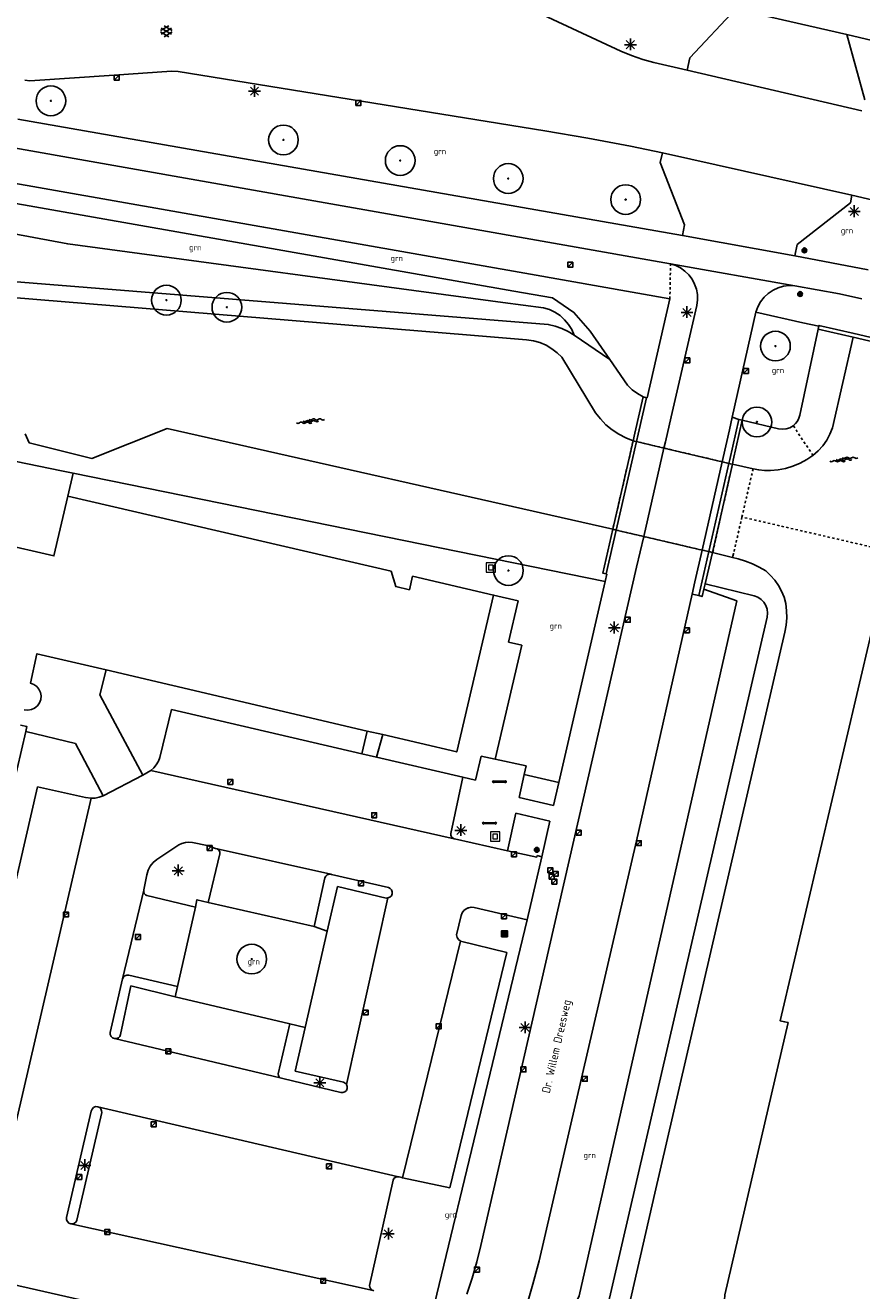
# Model space of a CAD drawing. Header units: metres. Extents: x 116958 to 118326, y 475500 to 477904.
# Tile 980 of 1001: x 117767 to 117838, y 477043 to 477150. Entities that reach past the tile are written whole.
import ezdxf

# ---------------------------------------------------------------- set-up
doc = ezdxf.new("R2010")
doc.units = ezdxf.units.M
doc.header["$LTSCALE"] = 0.2
doc.linetypes.add('MATGRENS', pattern=[2, 1, -1])
doc.layers.get('0').update_dxf_attribs({"color": 6})
for name, color, linetype in [('B-WE-GR-BOOM-G', 252, 'Continuous'), ('B-WE-GR-GROENVOORZIENING-GV', 252, 'Continuous'), ('B-WE-GW-WATERGANG_INSTEEK-G', 252, 'Continuous'), ('B-WE-GW-WATERGANG_WATERLIJN-G', 252, 'Continuous'), ('B-WE-IE-FIETSENSTANG-G', 252, 'Continuous'), ('B-WE-IE-MEUBILAIR_WEGMEUBILAIR_LICHTMAST-G', 252, 'Continuous'), ('B-WE-IE-MEUBILAIR_WEGMEUBILAIR_VERKEERSBORD-PAAL', 252, 'Continuous'), ('B-WE-IE-MEUBILAIR_WEGMEUBILAIR_VERKEERSLICHT-G', 252, 'Continuous'), ('B-WE-KW-KUNSTWERK_TUNNEL-GV', 252, 'Continuous'), ('B-WE-KW-KUNSTWERK_WALBESCHERMING-GV', 252, 'Continuous'), ('B-WE-OG-BEBOUWING-GV', 252, 'Continuous'), ('B-WE-OG-STRAATNAAM-T35', 3, 'Continuous'), ('B-WE-RI-HWA_KOLK_TROTTOIRKOLK-G', 252, 'Continuous'), ('B-WE-VH-MATERIAALGRENS-G', 252, 'MATGRENS'), ('B-WE-VH-VERHARDING_ASFALT-GV', 252, 'Continuous')]:
    doc.layers.add(name, color=color, linetype=linetype)
doc.layers.add('B-WE-RI-RIOOLPUT', color=31, linetype='Continuous', lineweight=0)
doc.styles.get("Standard").update_dxf_attribs({"font": 'isocp.shx'})

# ---------------------------------------------------------------- blocks, each defined once
blk = doc.blocks.new('BGTGV')
for p, q in [((0.0197, 0.04605), (-0.0497, 0.00595)), ((0.0433, 0.025), (-0.0433, -0.025)), ((0.0433, -0.025), (-0.0433, 0.025)), ((0.04965, 0.006), (-0.01975, 0.04605)), ((0.01965, -0.046), (-0.0494, -0.00615)), ((0.04955, -0.00605), (-0.0197, -0.046))]:
    blk.add_line(p, q)
blk = doc.blocks.new('BGT_GR')
at = {"insert": (0.043, 0.019), "char_height": 0.1, "attachment_point": 5, "line_spacing_factor": 0.8}
blk.add_mtext('{\\C256;grn}', dxfattribs=at)
blk = doc.blocks.new('BGTWT')
for centre, start_param, end_param in [((-0.024, -0.058), 5.873058, 6.693313), ((0.001, 0.072), 2.731465, 3.55172), ((0.027, -0.043), 5.873058, 6.693313), ((0.028, -0.058), 5.873058, 6.693313), ((0.053, 0.072), 2.731465, 3.55172), ((0.08, -0.043), 5.873058, 6.693313), ((0.106, 0.072), 2.731465, 3.55172), ((-0.106, 0.044), 2.731465, 3.55172), ((-0.08, -0.071), 5.873058, 6.693313), ((-0.053, 0.044), 2.731465, 3.55172), ((-0.05, 0.057), 2.731465, 3.55172), ((-0.027, -0.071), 5.873058, 6.693313), ((-0.001, 0.044), 2.731465, 3.55172), ((0.002, 0.057), 2.731465, 3.55172), ((0.055, 0.057), 2.731465, 3.55172)]:
    blk.add_ellipse(centre, major_axis=(0, 0.0627), ratio=0.52488, start_param=start_param, end_param=end_param)
blk = doc.blocks.new('CELQ211865')
for p, q in [((-0.5, 0), (0.5, 0)), ((0.35, -0.34), (-0.35, 0.34)), ((0.35, 0.34), (-0.35, -0.34)), ((0, 0.53), (0, -0.47))]:
    blk.add_line(p, q)
blk = doc.blocks.new('Vb')
blk.add_lwpolyline([(125, -138), (-127, -138), (0, 185), (114, -100), (-71, -100), (0, 100), (56, -60), (-13, -60), (0, -20), (1, 30)])
blk.add_circle((0, 0), 200)
blk = doc.blocks.new('CELQ201000')
at = {"flags": 128}
for points in [[(-0.25, -0.25), (-0.25, 0.25), (0.25, 0.25), (0.25, -0.25), (-0.25, -0.25)], [(-0.18, -0.18), (-0.18, 0.18), (0.18, 0.18), (0.18, -0.18), (-0.18, -0.18)], [(-0.11, -0.11), (-0.11, 0.11), (0.11, 0.11), (0.11, -0.11), (-0.11, -0.11)], [(-0.04, -0.04), (-0.04, 0.04), (0.04, 0.04), (0.04, -0.04), (-0.04, -0.04)]]:
    blk.add_lwpolyline(points, dxfattribs=at)
blk = doc.blocks.new('Pbrd')
for points in [[(-400, -400), (400, -400), (400, 400), (-400, 400)], [(-200, -200), (200, -200), (200, 200), (-200, 200)]]:
    blk.add_lwpolyline(points, close=True)
blk = doc.blocks.new('Kvtrot')
blk.add_line((0, -420), (420, 0))
at = {"flags": 128}
blk.add_lwpolyline([(0, -420), (420, -420), (420, 0), (0, 0)], close=True, dxfattribs=at)
blk = doc.blocks.new('Koppelplaat_baz')
for p, q in [((-91, 22), (-106, 20)), ((-91, 22), (-91, 15)), ((-91, 15), (91, 15)), ((-91, 0), (-91, -8)), ((-91, 0), (91, 0)), ((91, 22), (106, 20)), ((91, 22), (91, 15)), ((91, 0), (91, -8)), ((-91, -8), (-106, -6)), ((91, -8), (106, -6))]:
    blk.add_line(p, q)
for centre, start, end in [((-104, 8), 97.5946, 262.4054), ((104, 8), 277.5946, 82.4054)]:
    blk.add_arc(centre, 13.1, start, end)
blk = doc.blocks.new('Bestboom')
h = blk.add_hatch(color=256)
h.dxf.hatch_style = 1
h.paths.add_polyline_path([(41, 0, 1), (-41, 0, 1)])
for radius in [1260, 41.1]:
    blk.add_circle((0, 0), radius)

msp = doc.modelspace()

# ---------------------------------------------------------------- linework, layer by layer
at = {"layer": 'B-WE-GR-GROENVOORZIENING-GV', "flags": 128}
for points in [[(117813.926, 477124.105), (117813.725, 477124.584), (117813.456, 477125.029), (117813.124, 477125.43), (117812.738, 477125.778), (117812.305, 477126.066), (117811.835, 477126.288), (117811.337, 477126.438), (117807.871, 477126.887), (117770.999, 477131.849), (117723.486, 477140.701), (117723.131, 477141.242)], [(117816.956, 477122.062), (117815.297, 477124.463), (117813.913, 477126.044), (117812.104, 477127.268), (117808.817, 477127.846), (117745.074, 477139.053), (117723.486, 477140.701)], [(117824.923, 477102.583), (117827.72, 477101.595), (117814.37, 477042.701), (117805.639, 477023.75), (117802.354, 477025.925)], [(117777.362, 477086.832), (117773.715, 477093.634), (117774.242, 477095.739)], [(117773.989, 477085.061), (117771.642, 477089.5), (117767.437, 477090.523)], [(117795.942, 477088.63), (117796.39, 477090.563)], [(117797.699, 477090.258), (117797.173, 477088.344)], [(117809.692, 477086.878), (117812.633, 477086.199)], [(117782.911, 477076.039), (117781.951, 477076.256), (117781.815, 477075.648)], [(117805.209, 477075.629), (117804.977, 477075.589), (117804.764, 477075.491)], [(117792.995, 477073.594), (117791.897, 477074.003)], [(117780.302, 477068.9), (117780.093, 477068.034)], [(117789.819, 477065.75), (117791.13, 477065.437)], [(117788.858, 477061.369), (117788.92, 477061.256), (117789.018, 477061.173)]]:
    msp.add_lwpolyline(points, dxfattribs=at)
at = {"layer": 'B-WE-GW-WATERGANG_INSTEEK-G', "flags": 128}
for points in [[(117819.789, 477118.886), (117819.307, 477119.163), (117818.862, 477119.497), (117818.462, 477119.883), (117816.956, 477122.062), (117813.926, 477124.105), (117813.415, 477124.418), (117812.875, 477124.677), (117812.311, 477124.881), (117811.73, 477125.026), (117806.454, 477125.449), (117751.133, 477129.894), (117750.671, 477129.898), (117750.211, 477129.863)], [(117834.62, 477124.638), (117833.062, 477117.325), (117832.984, 477117.071), (117832.862, 477116.834), (117832.7, 477116.623), (117832.503, 477116.444)], [(117832.503, 477116.444), (117832.221, 477116.275), (117831.909, 477116.172), (117831.581, 477116.14), (117831.255, 477116.179), (117828.188, 477116.908)], [(117766.634, 477113.4), (117770.461, 477112.62), (117771.456, 477112.417), (117816.56, 477103.225)], [(117825.034, 477103.035), (117829.19, 477102.019), (117829.503, 477101.904), (117829.783, 477101.723), (117830.016, 477101.485), (117830.191, 477101.201), (117830.298, 477100.886), (117830.334, 477100.554), (117830.295, 477100.223), (117814.063, 477030.17), (117812.836, 477026.549), (117812.483, 477025.914), (117812.076, 477025.311), (117811.62, 477024.746), (117811.117, 477024.222), (117810.57, 477023.742), (117809.985, 477023.312), (117809.365, 477022.933), (117808.715, 477022.608)]]:
    msp.add_lwpolyline(points, dxfattribs=at)
at = {"layer": 'B-WE-GW-WATERGANG_WATERLIJN-G', "flags": 128}
for points in [[(117751.761, 477127.774), (117752.081, 477128.022), (117752.439, 477128.209), (117752.825, 477128.331), (117753.226, 477128.382), (117805.139, 477124.116), (117809.903, 477123.724), (117810.472, 477123.639), (117811.026, 477123.482), (117811.556, 477123.256), (117812.052, 477122.964), (117812.486, 477122.63), (117812.877, 477122.246), (117815.744, 477117.545), (117816.16, 477117.014), (117816.63, 477116.531), (117817.148, 477116.1), (117817.709, 477115.726), (117818.306, 477115.413), (117818.933, 477115.165)], [(117834.18, 477113.919), (117834.621, 477114.299), (117835.011, 477114.73), (117835.345, 477115.207), (117835.618, 477115.721), (117835.825, 477116.265), (117837.596, 477123.944)], [(117817.206, 477107.661), (117779.419, 477116.193), (117773.046, 477113.651), (117767.715, 477114.998), (117767.399, 477115.766)], [(117826.476, 477113.385), (117827.053, 477113.249)], [(117827.352, 477113.179), (117829.098, 477112.786), (117829.584, 477112.7), (117830.075, 477112.654), (117830.568, 477112.646), (117831.218, 477112.698), (117831.859, 477112.818), (117832.483, 477113.006), (117833.084, 477113.259), (117833.655, 477113.574), (117833.923, 477113.738), (117834.18, 477113.919)], [(117814.696, 477025.574), (117815.058, 477026.37), (117815.353, 477027.194), (117815.579, 477028.038), (117815.734, 477028.899), (117815.818, 477029.769), (117820.764, 477051.406), (117831.796, 477098.949), (117831.901, 477099.548), (117831.951, 477100.155), (117831.944, 477100.763), (117831.881, 477101.368), (117831.725, 477101.896), (117831.514, 477102.405), (117831.25, 477102.889), (117830.937, 477103.342), (117830.577, 477103.759), (117830.175, 477104.136), (117829.62, 477104.458), (117829.042, 477104.738), (117828.445, 477104.974), (117827.832, 477105.165), (117827.37, 477105.278), (117825.674, 477105.691)], [(117825.347, 477105.767), (117824.782, 477105.898)], [(117839.792, 477098.667), (117839.175, 477098.812), (117839.111, 477098.827), (117831.387, 477066.009), (117831.775, 477065.918), (117832.068, 477065.849), (117826.713, 477042.762), (117826.659, 477041.87), (117826.605, 477040.97), (117827.099, 477039.162), (117827.875, 477037.422), (117828.035, 477036.717), (117828.057, 477036.619), (117827.977, 477035.827), (117825.494, 477024.76), (117825.409, 477024.416)]]:
    msp.add_lwpolyline(points, dxfattribs=at)
at = {"layer": 'B-WE-KW-KUNSTWERK_TUNNEL-GV', "flags": 128}
msp.add_lwpolyline([(117827.053, 477113.249), (117826.476, 477113.385), (117821.548, 477114.548), (117819.216, 477115.098), (117818.933, 477115.165), (117817.206, 477107.661), (117817.493, 477107.594), (117819.827, 477107.051), (117824.782, 477105.898), (117825.347, 477105.767), (117825.674, 477105.691), (117827.352, 477113.179), (117827.053, 477113.249)], dxfattribs=at)
at = {"layer": 'B-WE-KW-KUNSTWERK_WALBESCHERMING-GV', "flags": 128}
for points in [[(117837.596, 477123.944), (117835.825, 477116.265), (117835.618, 477115.721), (117835.345, 477115.207), (117835.011, 477114.73), (117834.621, 477114.299), (117834.18, 477113.919), (117833.923, 477113.738), (117833.655, 477113.574), (117833.084, 477113.259), (117832.483, 477113.006), (117831.859, 477112.818), (117831.218, 477112.698), (117830.568, 477112.646), (117830.075, 477112.654), (117829.584, 477112.7), (117829.098, 477112.786), (117827.352, 477113.179), (117827.053, 477113.249), (117826.476, 477113.385), (117821.548, 477114.548), (117819.216, 477115.098), (117818.933, 477115.165), (117818.306, 477115.413), (117817.709, 477115.726), (117817.148, 477116.1), (117816.63, 477116.531), (117816.16, 477117.014), (117815.744, 477117.545), (117812.877, 477122.246), (117812.486, 477122.63), (117812.052, 477122.964), (117811.556, 477123.256), (117811.026, 477123.482), (117810.472, 477123.639), (117809.903, 477123.724), (117805.139, 477124.116), (117753.226, 477128.382)], [(117779.419, 477116.193), (117817.206, 477107.661), (117817.493, 477107.594), (117819.827, 477107.051), (117824.782, 477105.898), (117825.347, 477105.767), (117825.674, 477105.691), (117827.37, 477105.278)], [(117827.37, 477105.278), (117827.453, 477105.637)], [(117827.37, 477105.278), (117827.832, 477105.165), (117828.445, 477104.974), (117829.042, 477104.738), (117829.62, 477104.458), (117830.175, 477104.136), (117830.577, 477103.759), (117830.937, 477103.342), (117831.25, 477102.889), (117831.514, 477102.405), (117831.725, 477101.896), (117831.881, 477101.368), (117831.944, 477100.763), (117831.951, 477100.155), (117831.901, 477099.548), (117831.796, 477098.949), (117820.764, 477051.406), (117815.818, 477029.769)], [(117826.713, 477042.762), (117832.068, 477065.849), (117831.775, 477065.918), (117831.387, 477066.009), (117839.111, 477098.827)]]:
    msp.add_lwpolyline(points, dxfattribs=at)
at = {"layer": 'B-WE-OG-BEBOUWING-GV', "flags": 128}
for points in [[(117848.482, 477121.721), (117845.488, 477122.42), (117837.663, 477124.246), (117834.686, 477124.941), (117834.669, 477124.868)], [(117834.62, 477124.638), (117834.669, 477124.868)], [(117837.596, 477123.944), (117834.62, 477124.638)], [(117837.596, 477123.944), (117845.419, 477122.118)], [(117818.933, 477115.165), (117819.079, 477115.798), (117819.789, 477118.886)], [(117818.933, 477115.165), (117819.216, 477115.098), (117819.359, 477115.721), (117820.071, 477118.818)], [(117819.789, 477118.886), (117820.071, 477118.818)], [(117827.053, 477113.249), (117827.131, 477113.589), (117827.904, 477116.982)], [(117828.188, 477116.908), (117827.426, 477113.508), (117827.352, 477113.179)], [(117827.904, 477116.982), (117828.188, 477116.908)], [(117817.493, 477107.594), (117819.216, 477115.098)], [(117825.347, 477105.767), (117827.053, 477113.249)], [(117827.053, 477113.249), (117827.352, 477113.179)], [(117767.312, 477092.367), (117767.613, 477092.337), (117767.912, 477092.387), (117768.188, 477092.512), (117768.422, 477092.704), (117768.599, 477092.951), (117768.705, 477093.234), (117768.735, 477093.536), (117768.685, 477093.835), (117768.56, 477094.111), (117768.367, 477094.344), (117768.121, 477094.521), (117767.837, 477094.627), (117768.378, 477097.109), (117774.242, 477095.739), (117796.39, 477090.563), (117797.699, 477090.258), (117803.976, 477088.791), (117807.101, 477102.093), (117800.237, 477103.685), (117799.97, 477102.536), (117798.811, 477102.805), (117798.411, 477104.113), (117771.004, 477110.469), (117769.83, 477105.404), (117765.135, 477106.493)], [(117816.642, 477103.892), (117816.354, 477103.957), (117817.206, 477107.661)], [(117816.642, 477103.892), (117817.493, 477107.594), (117817.206, 477107.661)], [(117824.501, 477102.056), (117825.347, 477105.767)], [(117825.674, 477105.691), (117825.034, 477103.035)], [(117825.674, 477105.691), (117825.347, 477105.767)], [(117824.923, 477102.583), (117824.772, 477101.966), (117824.501, 477102.056)], [(117825.034, 477103.035), (117824.923, 477102.583)], [(117762.274, 477068.36), (117767.437, 477090.523), (117767.536, 477090.946), (117766.991, 477091.073)]]:
    msp.add_lwpolyline(points, dxfattribs=at)
at = {"layer": 'B-WE-VH-MATERIAALGRENS-G', "flags": 128}
for points in [[(117822.049, 477127.196), (117822.101, 477130.177)], [(117834.18, 477113.919), (117832.503, 477116.444)], [(117819.216, 477115.098), (117818.933, 477115.165), (117817.206, 477107.661), (117817.493, 477107.594)], [(117821.548, 477114.548), (117819.216, 477115.098)], [(117826.476, 477113.385), (117821.548, 477114.548)], [(117825.347, 477105.767), (117825.674, 477105.691), (117827.352, 477113.179), (117827.053, 477113.249)], [(117827.053, 477113.249), (117826.476, 477113.385)], [(117828.158, 477108.7), (117829.098, 477112.786)], [(117828.158, 477108.7), (117827.453, 477105.637), (117827.37, 477105.278)], [(117841.462, 477105.627), (117837.141, 477106.625), (117828.158, 477108.7)], [(117817.493, 477107.594), (117819.827, 477107.051)], [(117819.827, 477107.051), (117824.782, 477105.898)], [(117824.782, 477105.898), (117825.347, 477105.767)], [(117804.764, 477075.491), (117804.977, 477075.589), (117805.209, 477075.629)], [(117789.018, 477061.173), (117788.92, 477061.256), (117788.858, 477061.369)], [(117794.693, 477060.263), (117794.623, 477060.102), (117794.496, 477059.981)]]:
    msp.add_lwpolyline(points, dxfattribs=at)
at = {"layer": 'B-WE-VH-VERHARDING_ASFALT-GV'}
for p, q in [((117798.015, 477157.467), (117817.892, 477148.191)), ((117823.734, 477147.617), (117827.677, 477151.806)), ((117829.009, 477151.432), (117837.048, 477149.598)), ((117842.961, 477148.197), (117837.048, 477149.598)), ((117837.048, 477149.598), (117838.589, 477144.064)), ((117817.892, 477148.191), (117818.806, 477147.811)), ((117818.806, 477147.811), (117819.741, 477147.489)), ((117819.741, 477147.489), (117820.695, 477147.225)), ((117823.51, 477146.569), (117823.734, 477147.617)), ((117779.807, 477146.506), (117774.936, 477146.149)), ((117780.347, 477146.462), (117779.807, 477146.506)), ((117811.453, 477141.438), (117780.347, 477146.462)), ((117820.695, 477147.225), (117823.51, 477146.569)), ((117838.335, 477143.121), (117823.51, 477146.569)), ((117767.794, 477145.688), (117767.362, 477145.721)), ((117774.936, 477146.149), (117767.794, 477145.688)), ((117822.101, 477130.177), (117747.279, 477143.379)), ((117766.768, 477142.416), (117823.125, 477132.555)), ((117815.081, 477140.819), (117811.453, 477141.438)), ((117810.232, 477129.281), (117748.859, 477140.109)), ((117818.698, 477140.142), (117815.081, 477140.819)), ((117821.427, 477139.568), (117818.698, 477140.142)), ((117821.237, 477138.75), (117821.427, 477139.568)), ((117821.427, 477139.568), (117837.477, 477135.983)), ((117823.286, 477133.457), (117821.237, 477138.75)), ((117837.477, 477135.983), (117837.356, 477135.324)), ((117840.123, 477135.369), (117837.477, 477135.983)), ((117837.356, 477135.324), (117832.848, 477131.811)), ((117823.125, 477132.555), (117823.286, 477133.457)), ((117832.65, 477130.851), (117823.125, 477132.555)), ((117832.848, 477131.811), (117832.65, 477130.851)), ((117832.65, 477130.851), (117838.857, 477129.646)), ((117822.049, 477127.196), (117810.232, 477129.281)), ((117832.654, 477128.293), (117822.101, 477130.177)), ((117822.101, 477130.177), (117822.54, 477130.033)), ((117822.54, 477130.033), (117822.952, 477129.824)), ((117822.952, 477129.824), (117823.327, 477129.554)), ((117823.327, 477129.554), (117823.656, 477129.23)), ((117823.656, 477129.23), (117823.932, 477128.86)), ((117823.932, 477128.86), (117824.148, 477128.451)), ((117824.148, 477128.451), (117824.299, 477128.015)), ((117831.23, 477128.129), (117831.694, 477128.259)), ((117831.694, 477128.259), (117832.173, 477128.314)), ((117832.173, 477128.314), (117832.654, 477128.293)), ((117836.425, 477127.634), (117832.654, 477128.293)), ((117820.125, 477118.805), (117822.049, 477127.196)), ((117824.299, 477128.015), (117824.382, 477127.56)), ((117824.394, 477127.098), (117824.335, 477126.64)), ((117824.382, 477127.56), (117824.394, 477127.098)), ((117829.743, 477126.95), (117830.039, 477127.33)), ((117830.039, 477127.33), (117830.392, 477127.659)), ((117830.392, 477127.659), (117830.792, 477127.927)), ((117830.792, 477127.927), (117831.23, 477128.129)), ((117838.315, 477127.195), (117836.425, 477127.634)), ((117824.335, 477126.64), (117822.155, 477117.191)), ((117829.348, 477126.074), (117827.332, 477117.167)), ((117829.348, 477126.074), (117829.511, 477126.528)), ((117833.329, 477125.172), (117829.348, 477126.074)), ((117829.511, 477126.528), (117829.743, 477126.95)), ((117834.669, 477124.868), (117833.329, 477125.172)), ((117820.071, 477118.818), (117820.125, 477118.805)), ((117822.155, 477117.191), (117821.672, 477115.087)), ((117827.332, 477117.167), (117827.088, 477116.09)), ((117827.332, 477117.167), (117827.904, 477116.982)), ((117827.088, 477116.09), (117826.558, 477113.746)), ((117819.216, 477115.098), (117821.548, 477114.548)), ((117819.827, 477107.051), (117821.548, 477114.548)), ((117821.672, 477115.087), (117821.548, 477114.548)), ((117821.548, 477114.548), (117826.476, 477113.385)), ((117826.476, 477113.385), (117824.782, 477105.898)), ((117826.558, 477113.746), (117826.476, 477113.385)), ((117771.004, 477110.469), (117771.456, 477112.417)), ((117819.827, 477107.051), (117817.493, 477107.594)), ((117819.229, 477104.445), (117819.827, 477107.051)), ((117824.782, 477105.898), (117819.827, 477107.051)), ((117824.782, 477105.898), (117824.173, 477103.21)), ((117811.829, 477072.332), (117819.229, 477104.445)), ((117816.56, 477103.225), (117816.709, 477103.873)), ((117816.709, 477103.873), (117816.642, 477103.892)), ((117812.633, 477086.199), (117816.56, 477103.225)), ((117824.173, 477103.21), (117823.939, 477102.177)), ((117809.194, 477101.602), (117807.101, 477102.093)), ((117808.371, 477098.098), (117809.194, 477101.602)), ((117823.939, 477102.177), (117819.207, 477081.268)), ((117824.501, 477102.056), (117823.939, 477102.177)), ((117807.222, 477088.173), (117809.491, 477097.835)), ((117809.491, 477097.835), (117808.371, 477098.098)), ((117778.816, 477088.318), (117779.788, 477092.381)), ((117779.788, 477092.381), (117795.942, 477088.63)), ((117795.942, 477088.63), (117797.173, 477088.344)), ((117778.029, 477087.215), (117778.286, 477087.443)), ((117778.286, 477087.443), (117778.506, 477087.707)), ((117778.506, 477087.707), (117778.684, 477088.001)), ((117778.684, 477088.001), (117778.816, 477088.318)), ((117797.173, 477088.344), (117804.492, 477086.645)), ((117805.577, 477086.391), (117806.055, 477088.421)), ((117806.055, 477088.421), (117807.222, 477088.173)), ((117807.222, 477088.173), (117809.851, 477087.613)), ((117809.851, 477087.613), (117809.692, 477086.878)), ((117773.989, 477085.061), (117777.362, 477086.832)), ((117777.362, 477086.832), (117778.029, 477087.215)), ((117778.029, 477087.215), (117803.758, 477081.436)), ((117803.463, 477081.871), (117804.492, 477086.645)), ((117804.492, 477086.645), (117805.577, 477086.391)), ((117809.692, 477086.878), (117809.268, 477084.924)), ((117764.318, 477068.006), (117768.447, 477085.837)), ((117768.447, 477085.837), (117772.492, 477084.927)), ((117812.183, 477084.25), (117812.633, 477086.199)), ((117765.636, 477053.18), (117772.984, 477084.868)), ((117772.492, 477084.927), (117772.984, 477084.868)), ((117772.984, 477084.868), (117773.327, 477084.885)), ((117773.327, 477084.885), (117773.664, 477084.95)), ((117773.664, 477084.95), (117773.989, 477085.061)), ((117809.268, 477084.924), (117812.183, 477084.25)), ((117808.982, 477083.603), (117808.29, 477080.41)), ((117811.88, 477082.934), (117808.982, 477083.603)), ((117811.183, 477079.913), (117811.88, 477082.934)), ((117780.679, 477081.031), (117780.403, 477080.907)), ((117780.972, 477081.108), (117780.679, 477081.031)), ((117781.274, 477081.133), (117780.972, 477081.108)), ((117781.576, 477081.108), (117781.274, 477081.133)), ((117782.816, 477080.857), (117781.576, 477081.108)), ((117803.473, 477081.729), (117803.463, 477081.871)), ((117803.531, 477081.599), (117803.473, 477081.729)), ((117803.63, 477081.497), (117803.531, 477081.599)), ((117803.758, 477081.436), (117803.63, 477081.497)), ((117803.758, 477081.436), (117803.799, 477081.427)), ((117803.799, 477081.427), (117808.29, 477080.41)), ((117819.207, 477081.268), (117810.971, 477045.666)), ((117780.403, 477080.907), (117778.539, 477079.685)), ((117783.523, 477080.609), (117782.816, 477080.857)), ((117782.911, 477076.039), (117783.904, 477080.152)), ((117783.662, 477080.578), (117783.523, 477080.609)), ((117793.307, 477078.422), (117783.662, 477080.578)), ((117783.804, 477080.477), (117783.662, 477080.578)), ((117783.89, 477080.326), (117783.804, 477080.477)), ((117783.904, 477080.152), (117783.89, 477080.326)), ((117808.29, 477080.41), (117810.78, 477079.859)), ((117811.183, 477079.913), (117809.957, 477074.558)), ((117810.78, 477079.859), (117810.807, 477080)), ((117810.807, 477080), (117811.183, 477079.913)), ((117777.996, 477079.108), (117777.812, 477078.756)), ((117778.241, 477079.421), (117777.996, 477079.108)), ((117778.539, 477079.685), (117778.241, 477079.421)), ((117777.694, 477078.376), (117777.447, 477077.11)), ((117777.812, 477078.756), (117777.694, 477078.376)), ((117792.806, 477078.133), (117791.897, 477074.003)), ((117792.884, 477078.268), (117792.806, 477078.133)), ((117793.004, 477078.368), (117792.884, 477078.268)), ((117793.151, 477078.422), (117793.004, 477078.368)), ((117793.307, 477078.422), (117793.151, 477078.422)), ((117793.346, 477078.413), (117793.307, 477078.422)), ((117798.181, 477077.3), (117793.346, 477078.413)), ((117777.441, 477077.084), (117775.647, 477069.552)), ((117777.441, 477077.084), (117777.438, 477076.938)), ((117777.438, 477076.938), (117777.486, 477076.8)), ((117777.447, 477077.11), (117777.441, 477077.084)), ((117777.486, 477076.8), (117777.579, 477076.688)), ((117777.579, 477076.688), (117777.706, 477076.616)), ((117792.995, 477073.594), (117793.864, 477077.392)), ((117793.864, 477077.392), (117797.987, 477076.408)), ((117798.336, 477077.223), (117798.181, 477077.3)), ((117798.451, 477077.093), (117798.336, 477077.223)), ((117798.433, 477076.598), (117798.503, 477076.757)), ((117798.51, 477076.93), (117798.451, 477077.093)), ((117798.503, 477076.757), (117798.51, 477076.93)), ((117777.706, 477076.616), (117781.815, 477075.648)), ((117781.815, 477075.648), (117780.302, 477068.9)), ((117791.897, 477074.003), (117782.911, 477076.039)), ((117794.631, 477060.602), (117798.148, 477076.412)), ((117797.987, 477076.408), (117798.148, 477076.412)), ((117798.148, 477076.412), (117798.308, 477076.478)), ((117798.308, 477076.478), (117798.433, 477076.598)), ((117805.443, 477075.611), (117805.209, 477075.629)), ((117809.957, 477074.558), (117805.443, 477075.611)), ((117802.079, 477042.001), (117809.957, 477074.558)), ((117804.355, 477074.935), (117803.97, 477073.286)), ((117804.442, 477075.153), (117804.355, 477074.935)), ((117804.581, 477075.343), (117804.442, 477075.153)), ((117804.764, 477075.491), (117804.581, 477075.343)), ((117791.13, 477065.437), (117792.995, 477073.594)), ((117804.308, 477072.754), (117799.377, 477052.702)), ((117803.97, 477073.286), (117804.016, 477073.072)), ((117804.016, 477073.072), (117804.134, 477072.887)), ((117804.134, 477072.887), (117804.308, 477072.754)), ((117804.308, 477072.754), (117808.231, 477071.805)), ((117808.231, 477071.805), (117803.398, 477051.831)), ((117806.022, 477046.951), (117811.829, 477072.332)), ((117775.647, 477069.552), (117774.596, 477065.014)), ((117775.722, 477069.7), (117775.647, 477069.552)), ((117775.844, 477069.812), (117775.722, 477069.7)), ((117775.997, 477069.874), (117775.844, 477069.812)), ((117776.163, 477069.878), (117775.997, 477069.874)), ((117780.302, 477068.9), (117776.163, 477069.878)), ((117775.482, 477064.836), (117776.356, 477068.97)), ((117776.356, 477068.97), (117780.093, 477068.034)), ((117780.093, 477068.034), (117789.819, 477065.75)), ((117774.596, 477065.014), (117774.602, 477064.839)), ((117789.819, 477065.75), (117788.839, 477061.496)), ((117790.281, 477061.727), (117791.13, 477065.437)), ((117774.602, 477064.839), (117774.674, 477064.68)), ((117774.674, 477064.68), (117774.802, 477064.56)), ((117774.802, 477064.56), (117774.965, 477064.497)), ((117774.965, 477064.497), (117775.134, 477064.499)), ((117774.965, 477064.497), (117789.018, 477061.173)), ((117775.134, 477064.499), (117775.291, 477064.564)), ((117775.291, 477064.564), (117775.412, 477064.682)), ((117775.412, 477064.682), (117775.482, 477064.836)), ((117794.367, 477060.791), (117790.281, 477061.727)), ((117788.839, 477061.496), (117788.858, 477061.369)), ((117789.018, 477061.173), (117789.221, 477061.125)), ((117789.221, 477061.125), (117794.156, 477059.924)), ((117794.517, 477060.721), (117794.367, 477060.791)), ((117794.631, 477060.602), (117794.517, 477060.721)), ((117794.696, 477060.439), (117794.631, 477060.602)), ((117794.156, 477059.924), (117794.332, 477059.918)), ((117794.332, 477059.918), (117794.496, 477059.981)), ((117794.496, 477059.981), (117794.623, 477060.102)), ((117794.623, 477060.102), (117794.693, 477060.263)), ((117794.693, 477060.263), (117794.696, 477060.439)), ((117773.055, 477058.525), (117772.989, 477058.352)), ((117773.184, 477058.657), (117773.055, 477058.525)), ((117773.356, 477058.725), (117773.184, 477058.657)), ((117773.541, 477058.719), (117773.356, 477058.725)), ((117799.027, 477052.779), (117773.541, 477058.719)), ((117773.69, 477058.651), (117773.541, 477058.719)), ((117773.804, 477058.535), (117773.69, 477058.651)), ((117773.869, 477058.385), (117773.804, 477058.535)), ((117772.989, 477058.352), (117770.902, 477049.319)), ((117771.778, 477049.106), (117773.877, 477058.222)), ((117773.877, 477058.222), (117773.869, 477058.385)), ((117798.589, 477052.503), (117796.589, 477043.572)), ((117798.653, 477052.628), (117798.589, 477052.503)), ((117798.756, 477052.723), (117798.653, 477052.628)), ((117798.887, 477052.775), (117798.756, 477052.723)), ((117799.027, 477052.779), (117798.887, 477052.775)), ((117799.085, 477052.765), (117799.027, 477052.779)), ((117799.309, 477052.716), (117799.085, 477052.765)), ((117799.377, 477052.702), (117799.309, 477052.716)), ((117803.398, 477051.831), (117799.377, 477052.702)), ((117795.512, 477037.055), (117743.465, 477048.834)), ((117770.902, 477049.319), (117770.901, 477049.141)), ((117770.901, 477049.141), (117770.968, 477048.977)), ((117770.968, 477048.977), (117771.094, 477048.851)), ((117771.094, 477048.851), (117771.258, 477048.784)), ((117771.425, 477048.783), (117771.581, 477048.843)), ((117771.581, 477048.843), (117771.704, 477048.956)), ((117771.704, 477048.956), (117771.778, 477049.106)), ((117771.258, 477048.784), (117796.882, 477043.132)), ((117771.258, 477048.784), (117771.425, 477048.783)), ((117805.669, 477045.567), (117806.022, 477046.951)), ((117810.971, 477045.666), (117810.442, 477043.676)), ((117805.273, 477044.195), (117805.669, 477045.567)), ((117796.589, 477043.572), (117796.598, 477043.43)), ((117796.598, 477043.43), (117796.656, 477043.299)), ((117804.835, 477042.835), (117805.273, 477044.195)), ((117810.442, 477043.676), (117809.86, 477041.701)), ((117796.656, 477043.299), (117796.754, 477043.195)), ((117796.754, 477043.195), (117796.882, 477043.132)), ((117796.882, 477043.132), (117796.938, 477043.12))]:
    msp.add_line(p, q, dxfattribs=at)

# ---------------------------------------------------------------- block references
at = {"layer": 'B-WE-GR-BOOM-G', "xscale": 0.001, "yscale": 0.001, "zscale": 0.001}
for p in [(117769.571, 477143.979), (117789.283, 477140.661), (117799.185, 477138.917), (117808.345, 477137.394), (117818.299, 477135.609), (117779.359, 477127.085), (117784.489, 477126.481), (117830.998, 477123.196), (117829.425, 477116.757), (117808.359, 477104.162), (117786.596, 477071.234)]:
    msp.add_blockref('Bestboom', p, dxfattribs=at)
at = {"layer": 'B-WE-GR-GROENVOORZIENING-GV', "xscale": 5, "yscale": 5, "zscale": 5}
for p in [(117802.339, 477139.531), (117836.847, 477132.814), (117781.59, 477131.382), (117798.678, 477130.473), (117831, 477120.97), (117812.156, 477099.308), (117786.553, 477070.846), (117815.037, 477054.443), (117803.273, 477049.397)]:
    msp.add_blockref('BGT_GR', p, dxfattribs=at)
at = {"layer": 'B-WE-GW-WATERGANG_WATERLIJN-G', "xscale": 10, "yscale": 10, "zscale": 10}
for p in [(117791.572, 477116.83), (117836.788, 477113.575)]:
    msp.add_blockref('BGTWT', p, dxfattribs=at)
at = {"layer": 'B-WE-IE-FIETSENSTANG-G', "xscale": 0.005, "yscale": 0.005, "zscale": 0.005, "rotation": 0.00499999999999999}
for p in [(117807.595, 477086.227), (117806.749, 477082.719)]:
    msp.add_blockref('Koppelplaat_baz', p, dxfattribs=at)
at = {"layer": 'B-WE-IE-MEUBILAIR_WEGMEUBILAIR_LICHTMAST-G'}
for p in [(117818.704, 477148.74), (117786.832, 477144.789), (117837.683, 477134.602), (117823.491, 477126.044), (117817.331, 477099.31), (117804.329, 477082.142), (117780.364, 477078.72), (117809.77, 477065.426), (117792.367, 477060.75), (117772.451, 477053.747), (117798.178, 477047.938)]:
    msp.add_blockref('CELQ211865', p, dxfattribs=at)
at = {"layer": 'B-WE-IE-MEUBILAIR_WEGMEUBILAIR_VERKEERSBORD-PAAL', "xscale": 0.001, "yscale": 0.001, "zscale": 0.001}
for p in [(117833.451, 477131.307), (117833.087, 477127.606), (117810.765, 477080.493)]:
    msp.add_blockref('Vb', p, dxfattribs=at)
at = {"layer": 'B-WE-IE-MEUBILAIR_WEGMEUBILAIR_VERKEERSLICHT-G'}
msp.add_blockref('CELQ201000', (117808.026, 477073.379), dxfattribs=at)
at = {"layer": 'B-WE-RI-HWA_KOLK_TROTTOIRKOLK-G', "xscale": 0.001, "yscale": 0.001, "zscale": 0.001}
for p in [(117774.936, 477146.149), (117795.432, 477144.008), (117813.386, 477130.294), (117823.31, 477122.185), (117828.291, 477121.3), (117818.267, 477100.205), (117823.286, 477099.313), (117784.574, 477086.465), (117796.767, 477083.631), (117814.098, 477082.147), (117819.207, 477081.268), (117782.816, 477080.857), (117808.62, 477080.325), (117811.703, 477078.974), (117795.653, 477077.875), (117811.807, 477078.433), (117812.033, 477078.012), (117812.149, 477078.668), (117770.639, 477075.221), (117807.767, 477075.07), (117776.734, 477073.321), (117796.044, 477066.917), (117802.24, 477065.751), (117779.313, 477063.625), (117809.419, 477062.09), (117814.617, 477061.295), (117778.065, 477057.425), (117792.946, 477053.871), (117771.772, 477052.973), (117774.134, 477048.299), (117805.479, 477045.123), (117792.441, 477044.172)]:
    msp.add_blockref('Kvtrot', p, dxfattribs=at)
at = {"layer": 'B-WE-RI-RIOOLPUT', "xscale": 0.001, "yscale": 0.001, "zscale": 0.001}
for p in [(117806.861, 477104.423), (117807.232, 477081.617)]:
    msp.add_blockref('Pbrd', p, dxfattribs=at)
at = {"layer": 'B-WE-VH-VERHARDING_ASFALT-GV', "xscale": 10, "yscale": 10, "zscale": 10}
msp.add_blockref('BGTGV', (117779.364, 477149.877), dxfattribs=at)

# ---------------------------------------------------------------- texts
at = {"layer": 'B-WE-OG-STRAATNAAM-T35', "insert": (117811.62, 477059.871), "char_height": 0.7, "attachment_point": 4, "rotation": 77.06119, "line_spacing_factor": 0.8}
msp.add_mtext('{\\C256;Dr. Willem Dreesweg}', dxfattribs=at)

doc.saveas('drawing.dxf')
